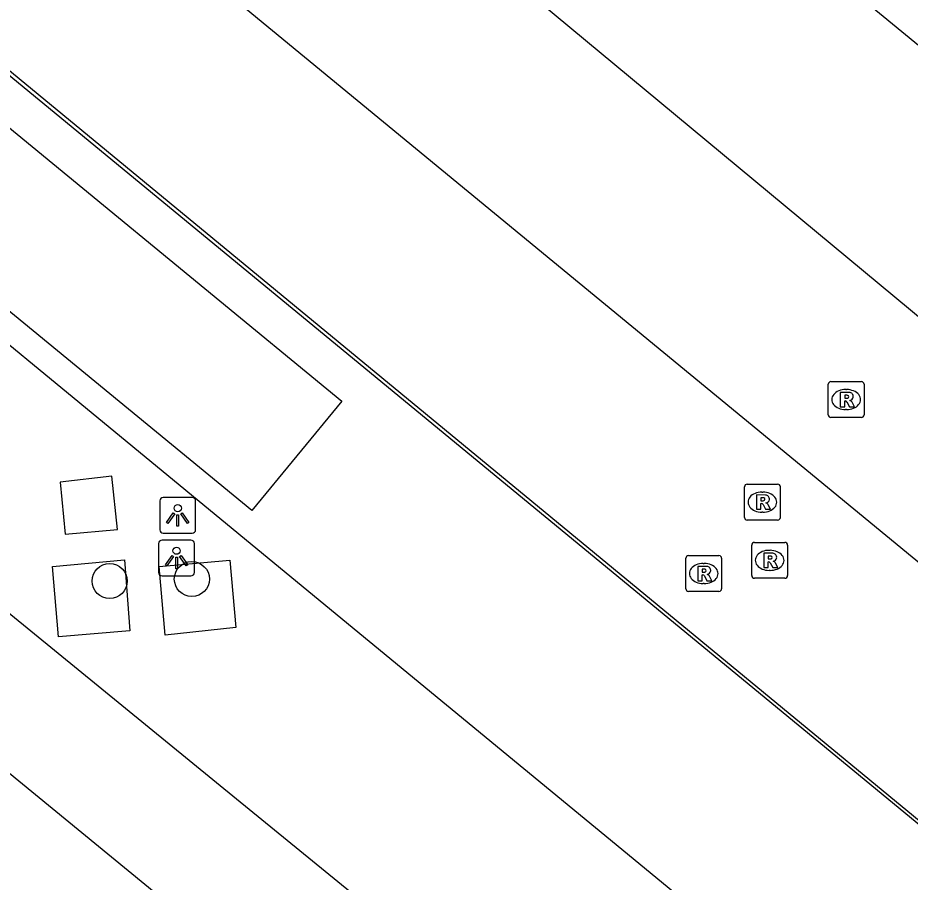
# Model space of a CAD drawing. Extents: x 161772 to 163123, y 383092 to 383917.
# Drawn here: x 161996.5 to 162021.39, y 383232.14 to 383256.25 of the extents above; entities that cross this region are included whole.
import ezdxf

# ---------------------------------------------------------------- set-up
doc = ezdxf.new("R2010")
doc.units = 0
for name, color, linetype in [('IMGEO_Boom', 7, 'Continuous'), ('IMGEO_Lichtpunt', 7, 'Continuous'), ('IMGEO_Lijnafwatering', 7, 'Continuous'), ('IMGEO_Pand', 7, 'Continuous'), ('IMGEO_Rijbaan_lokaal_open', 7, 'Continuous'), ('IMGEO_Rioolput', 7, 'Continuous')]:
    doc.layers.add(name, color=color, linetype=linetype)

msp = doc.modelspace()

# ---------------------------------------------------------------- linework, layer by layer
at = {"layer": 'IMGEO_Boom'}
for centre in [(162001.356, 383240.593), (161999.063, 383240.538)]:
    msp.add_circle(centre, 0.489, dxfattribs=at)
at = {"layer": 'IMGEO_Lichtpunt'}
for p, q in [((162001.367, 383242.869), (162000.559, 383242.869)), ((162001.367, 383242.869), (162000.559, 383242.869)), ((162000.465, 383242.774), (162000.465, 383241.967)), ((162000.465, 383242.774), (162000.465, 383241.967)), ((162001.461, 383241.967), (162001.461, 383242.774)), ((162001.461, 383241.967), (162001.461, 383242.774)), ((162000.559, 383241.873), (162001.367, 383241.873)), ((162000.559, 383241.873), (162001.367, 383241.873)), ((162000.43, 383241.586), (162000.43, 383240.779)), ((162000.43, 383241.586), (162000.43, 383240.779)), ((162001.332, 383241.681), (162000.524, 383241.681)), ((162001.332, 383241.681), (162000.524, 383241.681)), ((162001.426, 383240.779), (162001.426, 383241.586)), ((162001.426, 383240.779), (162001.426, 383241.586)), ((162000.524, 383240.685), (162001.332, 383240.685)), ((162000.524, 383240.685), (162001.332, 383240.685))]:
    msp.add_line(p, q, dxfattribs=at)
for points in [[(162000.839, 383242.438), (162000.878, 383242.41), (162000.69, 383242.148), (162000.652, 383242.175), (162000.839, 383242.438)], [(162000.941, 383242.39), (162000.988, 383242.39), (162000.988, 383242.068), (162000.941, 383242.068), (162000.941, 383242.39)], [(162001.051, 383242.41), (162001.089, 383242.437), (162001.276, 383242.175), (162001.237, 383242.147), (162001.051, 383242.41)], [(162000.804, 383241.25), (162000.843, 383241.222), (162000.655, 383240.96), (162000.617, 383240.987), (162000.804, 383241.25)], [(162000.906, 383241.202), (162000.953, 383241.202), (162000.953, 383240.88), (162000.906, 383240.88), (162000.906, 383241.202)], [(162001.016, 383241.222), (162001.054, 383241.249), (162001.241, 383240.987), (162001.202, 383240.959), (162001.016, 383241.222)]]:
    msp.add_lwpolyline(points, dxfattribs=at)
for centre in [(162000.964, 383242.572), (162000.929, 383241.384)]:
    msp.add_circle(centre, 0.0994, dxfattribs=at)
for centre, start, end in [((162000.559, 383242.774), 90, 180), ((162000.559, 383242.774), 90, 180), ((162001.367, 383242.774), 0, 90), ((162001.367, 383242.774), 0, 90), ((162000.559, 383241.967), 180, 270), ((162000.559, 383241.967), 180, 270), ((162001.367, 383241.967), 270, 0), ((162001.367, 383241.967), 270, 360), ((162000.524, 383241.586), 90, 180), ((162000.524, 383241.586), 90, 180), ((162001.332, 383241.586), 0, 90), ((162001.332, 383241.586), 0, 90), ((162000.524, 383240.779), 180, 270), ((162000.524, 383240.779), 180, 270), ((162001.332, 383240.779), 270, 0), ((162001.332, 383240.779), 270, 360)]:
    msp.add_arc(centre, 0.0946, start, end, dxfattribs=at)
at = {"layer": 'IMGEO_Lijnafwatering'}
for points in [[(161982.984, 383265.577), (161997.1, 383253.959)], [(162022.772, 383254.534), (162012.444, 383263.023)], [(162014.415, 383253.897), (162004.806, 383261.875)], [(161997.1, 383253.959), (162011.215, 383242.341)], [(162024.024, 383245.919), (162014.415, 383253.897)], [(161989.193, 383252.942), (162004.142, 383240.642)], [(162002.606, 383234.454), (161988.122, 383246.267)], [(162011.215, 383242.341), (162025.331, 383230.723)], [(162004.142, 383240.642), (162019.092, 383228.343)], [(162017.089, 383222.64), (162002.606, 383234.454)]]:
    msp.add_lwpolyline(points, dxfattribs=at)
at = {"layer": 'IMGEO_Pand'}
msp.add_lwpolyline([(161971.077, 383255.833), (162035.261, 383203.214)], dxfattribs=at)
at = {"layer": 'IMGEO_Rijbaan_lokaal_open'}
for points in [[(161965.539, 383280.118), (161976.98, 383270.676), (162068.256, 383195.442)], [(162022.186, 383240.601), (161982.816, 383272.991)], [(162003.025, 383242.509), (161992.962, 383250.769), (161991.934, 383251.613), (161991.551, 383251.928), (161994.063, 383254.984), (162005.54, 383245.553), (162003.025, 383242.509)], [(161999.123, 383243.467), (161997.681, 383243.294), (161997.824, 383241.85), (161999.286, 383241.978), (161999.123, 383243.467)], [(161997.64, 383238.982), (161997.468, 383240.944), (161999.477, 383241.131), (161999.622, 383239.151), (161997.64, 383238.982)], [(162000.614, 383239.033), (162000.442, 383240.947), (162002.417, 383241.126), (162002.586, 383239.247), (162000.614, 383239.033)]]:
    msp.add_lwpolyline(points, dxfattribs=at)
at = {"layer": 'IMGEO_Rioolput'}
for p, q in [((162019.183, 383246.1), (162020.035, 383246.1)), ((162019.108, 383245.174), (162019.108, 383246.026)), ((162019.596, 383245.88), (162019.621, 383245.88)), ((162020.109, 383246.026), (162020.109, 383245.174)), ((162019.619, 383245.32), (162019.594, 383245.32)), ((162020.035, 383245.1), (162019.183, 383245.1)), ((162016.771, 383242.314), (162016.771, 383243.166)), ((162016.846, 383243.24), (162017.698, 383243.24)), ((162017.772, 383243.166), (162017.772, 383242.314)), ((162017.259, 383243.02), (162017.284, 383243.02)), ((162017.282, 383242.46), (162017.257, 383242.46)), ((162017.698, 383242.24), (162016.846, 383242.24)), ((162017.049, 383241.616), (162017.901, 383241.616)), ((162016.974, 383240.69), (162016.974, 383241.542)), ((162017.462, 383241.396), (162017.487, 383241.396)), ((162017.975, 383241.542), (162017.975, 383240.69)), ((162015.134, 383240.323), (162015.134, 383241.175)), ((162015.209, 383241.249), (162016.061, 383241.249)), ((162016.135, 383241.175), (162016.135, 383240.323)), ((162015.622, 383241.029), (162015.647, 383241.029)), ((162017.485, 383240.836), (162017.46, 383240.836)), ((162017.901, 383240.616), (162017.049, 383240.616)), ((162015.645, 383240.469), (162015.62, 383240.469)), ((162016.061, 383240.249), (162015.209, 383240.249))]:
    msp.add_line(p, q, dxfattribs=at)
for points in [[(162019.183, 383246.1), (162020.035, 383246.1)], [(162019.108, 383245.174), (162019.108, 383246.026)], [(162020.109, 383246.026), (162020.109, 383245.174)], [(162019.697, 383245.798), (162019.445, 383245.8), (162019.445, 383245.4)], [(162019.445, 383245.4), (162019.569, 383245.4), (162019.569, 383245.562), (162019.58, 383245.562)], [(162019.623, 383245.719), (162019.569, 383245.719), (162019.569, 383245.638)], [(162019.569, 383245.638), (162019.621, 383245.638)], [(162019.627, 383245.533), (162019.698, 383245.4), (162019.838, 383245.4), (162019.773, 383245.526)], [(162020.035, 383245.1), (162019.183, 383245.1)], [(162016.771, 383242.314), (162016.771, 383243.166)], [(162016.846, 383243.24), (162017.698, 383243.24)], [(162017.772, 383243.166), (162017.772, 383242.314)], [(162017.36, 383242.938), (162017.108, 383242.94), (162017.108, 383242.54)], [(162017.286, 383242.859), (162017.232, 383242.859), (162017.232, 383242.778)], [(162017.108, 383242.54), (162017.232, 383242.54), (162017.232, 383242.702), (162017.243, 383242.702)], [(162017.232, 383242.778), (162017.284, 383242.778)], [(162017.29, 383242.673), (162017.361, 383242.54), (162017.501, 383242.54), (162017.436, 383242.666)], [(162017.698, 383242.24), (162016.846, 383242.24)], [(162017.049, 383241.616), (162017.901, 383241.616)], [(162016.974, 383240.69), (162016.974, 383241.542)], [(162017.975, 383241.542), (162017.975, 383240.69)], [(162015.134, 383240.323), (162015.134, 383241.175)], [(162015.209, 383241.249), (162016.061, 383241.249)], [(162016.135, 383241.175), (162016.135, 383240.323)], [(162017.563, 383241.314), (162017.311, 383241.316), (162017.311, 383240.916)], [(162017.311, 383240.916), (162017.435, 383240.916), (162017.435, 383241.078), (162017.446, 383241.078)], [(162017.489, 383241.235), (162017.435, 383241.235), (162017.435, 383241.154)], [(162017.435, 383241.154), (162017.487, 383241.154)], [(162015.723, 383240.947), (162015.471, 383240.949), (162015.471, 383240.549)], [(162015.649, 383240.868), (162015.595, 383240.868), (162015.595, 383240.787)], [(162017.493, 383241.049), (162017.564, 383240.916), (162017.704, 383240.916), (162017.639, 383241.042)], [(162015.471, 383240.549), (162015.595, 383240.549), (162015.595, 383240.711), (162015.606, 383240.711)], [(162015.595, 383240.787), (162015.647, 383240.787)], [(162015.653, 383240.682), (162015.724, 383240.549), (162015.864, 383240.549), (162015.799, 383240.675)], [(162017.901, 383240.616), (162017.049, 383240.616)], [(162016.061, 383240.249), (162015.209, 383240.249)]]:
    msp.add_lwpolyline(points, dxfattribs=at)
for centre, radius, start, end in [((162019.185, 383246.024), 0.0765, 91.552, 178.448), ((162019.185, 383246.024), 0.0765, 91.552, 178.448), ((162020.033, 383246.024), 0.0765, 1.552, 88.448), ((162020.033, 383246.024), 0.0765, 1.552, 88.448), ((162019.579, 383245.509), 0.0533, 26.0293, 88.6989), ((162019.605, 383245.827), 0.19, 274.7715, 282.9687), ((162019.629, 383245.623), 0.0964, 77.0061, 93.1865), ((162019.643, 383245.68), 0.0378, 276.6634, 79.6772), ((162019.696, 383245.688), 0.109, 350.3612, 89.416), ((162019.694, 383245.688), 0.112, 277.5842, 350.9817), ((162019.678, 383245.473), 0.108, 29.5134, 73.7905), ((162019.185, 383245.176), 0.0765, 181.552, 268.448), ((162019.185, 383245.176), 0.0765, 181.552, 268.448), ((162020.033, 383245.176), 0.0765, 271.552, 358.448), ((162020.033, 383245.176), 0.0765, 271.552, 358.448), ((162016.848, 383243.164), 0.0765, 91.552, 178.448), ((162016.848, 383243.164), 0.0765, 91.552, 178.448), ((162017.696, 383243.164), 0.0765, 1.552, 88.448), ((162017.696, 383243.164), 0.0765, 1.552, 88.448), ((162017.292, 383242.763), 0.0964, 77.0061, 93.1865), ((162017.306, 383242.82), 0.0378, 276.6634, 79.6772), ((162017.359, 383242.828), 0.109, 350.3612, 89.416), ((162017.242, 383242.649), 0.0533, 26.0293, 88.6989), ((162017.268, 383242.967), 0.19, 274.7715, 282.9687), ((162017.357, 383242.828), 0.112, 277.5842, 350.9817), ((162017.341, 383242.613), 0.108, 29.5134, 73.7905), ((162016.848, 383242.316), 0.0765, 181.552, 268.448), ((162016.848, 383242.316), 0.0765, 181.552, 268.448), ((162017.696, 383242.316), 0.0765, 271.552, 358.448), ((162017.696, 383242.316), 0.0765, 271.552, 358.448), ((162017.051, 383241.54), 0.0765, 91.552, 178.448), ((162017.051, 383241.54), 0.0765, 91.552, 178.448), ((162017.899, 383241.54), 0.0765, 1.552, 88.448), ((162017.899, 383241.54), 0.0765, 1.552, 88.448), ((162015.211, 383241.173), 0.0765, 91.552, 178.448), ((162015.211, 383241.173), 0.0765, 91.552, 178.448), ((162016.059, 383241.173), 0.0765, 1.552, 88.448), ((162016.059, 383241.173), 0.0765, 1.552, 88.448), ((162017.445, 383241.025), 0.0533, 26.0293, 88.6989), ((162017.471, 383241.343), 0.19, 274.7715, 282.9687), ((162017.495, 383241.139), 0.0964, 77.0061, 93.1865), ((162017.509, 383241.196), 0.0378, 276.6634, 79.6772), ((162017.562, 383241.204), 0.109, 350.3612, 89.416), ((162017.56, 383241.204), 0.112, 277.5842, 350.9817), ((162017.544, 383240.989), 0.108, 29.5134, 73.7905), ((162015.655, 383240.772), 0.0964, 77.0061, 93.1865), ((162015.669, 383240.829), 0.0378, 276.6634, 79.6772), ((162015.722, 383240.837), 0.109, 350.3612, 89.416), ((162015.605, 383240.658), 0.0533, 26.0293, 88.6989), ((162015.631, 383240.976), 0.19, 274.7715, 282.9687), ((162015.72, 383240.837), 0.112, 277.5842, 350.9817), ((162015.704, 383240.622), 0.108, 29.5134, 73.7905), ((162017.051, 383240.692), 0.0765, 181.552, 268.448), ((162017.051, 383240.692), 0.0765, 181.552, 268.448), ((162017.899, 383240.692), 0.0765, 271.552, 358.448), ((162017.899, 383240.692), 0.0765, 271.552, 358.448), ((162015.211, 383240.325), 0.0765, 181.552, 268.448), ((162015.211, 383240.325), 0.0765, 181.552, 268.448), ((162016.059, 383240.325), 0.0765, 271.552, 358.448), ((162016.059, 383240.325), 0.0765, 271.552, 358.448)]:
    msp.add_arc(centre, radius, start, end, dxfattribs=at)
for centre, major_axis, ratio, start_param, end_param in [((162019.595, 383245.6), (-0.387, 0.002), 0.722429, 4.712389, 7.853982), ((162019.62, 383245.6), (-0.39, 0.002), 0.717154, 1.570796, 4.712389), ((162017.258, 383242.74), (-0.387, 0.002), 0.722429, 4.712389, 7.853982), ((162017.283, 383242.74), (-0.39, 0.002), 0.717154, 1.570796, 4.712389), ((162017.461, 383241.116), (-0.387, 0.002), 0.722429, 4.712389, 7.853982), ((162017.486, 383241.116), (-0.39, 0.002), 0.717154, 1.570796, 4.712389), ((162015.621, 383240.749), (-0.387, 0.002), 0.722429, 4.712389, 7.853982), ((162015.646, 383240.749), (-0.39, 0.002), 0.717154, 1.570796, 4.712389)]:
    msp.add_ellipse(centre, major_axis=major_axis, ratio=ratio, start_param=start_param, end_param=end_param, dxfattribs=at)

doc.saveas('drawing.dxf')
